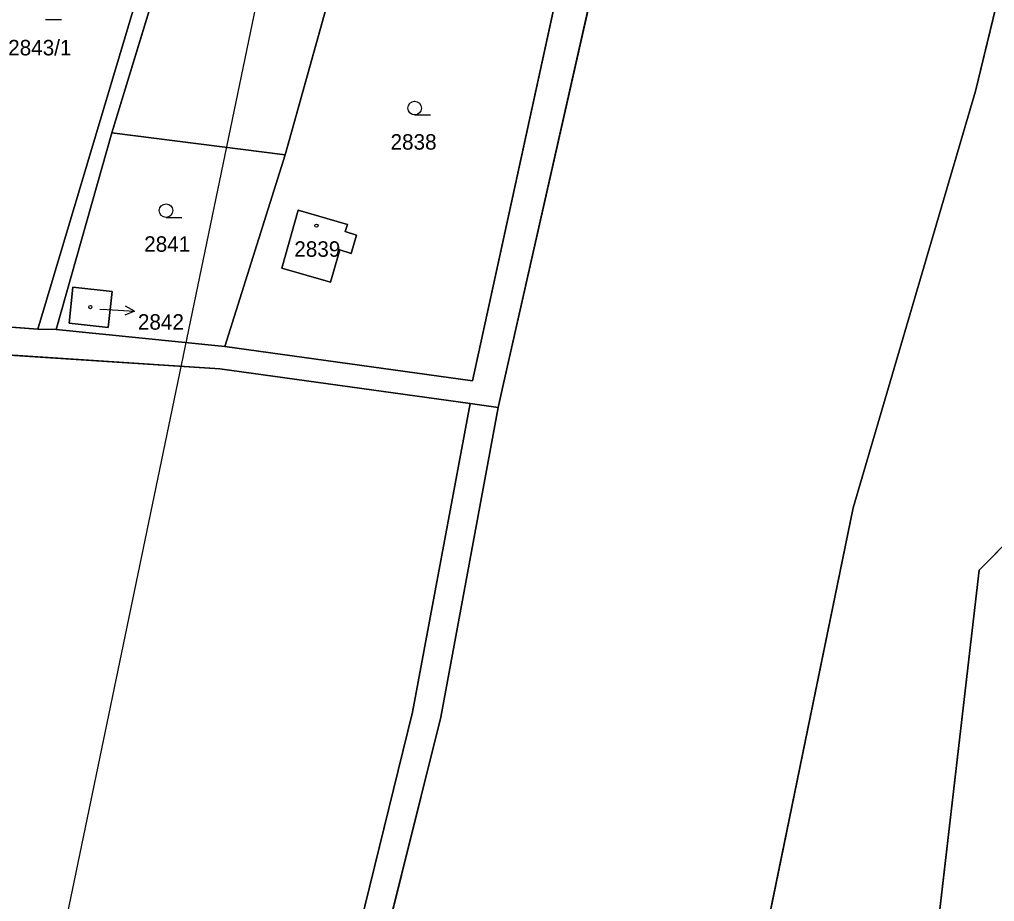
# Model space of a CAD drawing. Extents: x -689422 to -685210, y -987725 to -982160.
# Drawn here: x -687652.3 to -687545.1, y -984626.4 to -984529.5 of the extents above; entities that cross this region are included whole.
import ezdxf

# ---------------------------------------------------------------- set-up
doc = ezdxf.new("R2010")
doc.units = 0
for name, color, linetype in [('KN_Budovy', 7, 'Continuous'), ('KN_Hranice_parcel', 7, 'Continuous'), ('KN_Parcelni cisla', 7, 'Continuous'), ('KN_Parcelni cisla_sipky', 7, 'Continuous'), ('KN_Polygon parcely', 7, 'Continuous'), ('KN_Pozemkove predmety', 7, 'Continuous'), ('KN_POZEMKY_ORNA PUDA', 7, 'Continuous'), ('KN_POZEMKY_OSTATNI PLOCHA', 7, 'Continuous'), ('KN_POZEMKY_TTP', 7, 'Continuous'), ('KN_POZEMKY_ZAHRADA', 7, 'Continuous'), ('KN_POZEMKY_ZASTAVENA PLOCHA', 7, 'Continuous'), ('KN_VYUZITI_17_ostatni plocha_ostatni komunikace', 7, 'Continuous'), ('KN_Značky budov', 7, 'Continuous'), ('KN_Značky kultur', 7, 'Continuous')]:
    doc.layers.add(name, color=color, linetype=linetype)

msp = doc.modelspace()

# ---------------------------------------------------------------- linework, layer by layer
at = {"layer": 'KN_Budovy'}
for points in [[(-687623.46, -984556.81), (-687618.13, -984558.33), (-687617.09, -984554.79), (-687615.85, -984555.17), (-687615.25, -984553.17), (-687616.5, -984552.77), (-687616.27, -984552), (-687621.67, -984550.41)], [(-687646.43, -984558.89), (-687646.86, -984562.84), (-687642.56, -984563.31), (-687642.13, -984559.35)]]:
    msp.add_lwpolyline(points, close=True, dxfattribs=at)
at = {"layer": 'KN_Hranice_parcel'}
for p, q in [((-687631.4, -984500.22), (-687650.3, -984563.51)), ((-687642.17, -984541.93), (-687648.29, -984563.54)), ((-687642.17, -984541.93), (-687623.11, -984544.35)), ((-687623.11, -984544.35), (-687629.75, -984565.4)), ((-687650.3, -984563.51), (-687667.04, -984562.2)), ((-687648.29, -984563.54), (-687650.3, -984563.51)), ((-687629.75, -984565.4), (-687648.29, -984563.54)), ((-687599.7, -984572.09), (-687602.77, -984571.66))]:
    msp.add_line(p, q, dxfattribs=at)
for points in [[(-687575.1, -984471.82), (-687577.56, -984474.09), (-687599.18, -984569.79), (-687599.7, -984572.09)], [(-687531.36, -984472.03), (-687547.23, -984537.33), (-687560.66, -984583.14), (-687574.92, -984652.51), (-687590.98, -984724.66)], [(-687627.89, -984494.97), (-687634, -984515.2), (-687642.17, -984541.93)], [(-687615.24, -984516.69), (-687616.53, -984520.83), (-687623.11, -984544.35)], [(-687592.68, -984524.2), (-687602.52, -984569.18), (-687629.75, -984565.4)], [(-687618.13, -984558.33), (-687623.46, -984556.81), (-687621.67, -984550.41), (-687616.27, -984552), (-687616.5, -984552.77), (-687615.25, -984553.17), (-687615.85, -984555.17), (-687617.09, -984554.79), (-687618.13, -984558.33)], [(-687602.77, -984571.66), (-687630.3, -984567.84), (-687665.86, -984565.54), (-687702.27, -984558.68)], [(-687646.86, -984562.84), (-687646.43, -984558.89), (-687642.13, -984559.35), (-687642.56, -984563.31), (-687646.86, -984562.84)], [(-687602.77, -984571.66), (-687609.12, -984605.56), (-687625.9, -984673.86), (-687638.03, -984711.61), (-687635.98, -984712.09), (-687623.21, -984675.26), (-687606.01, -984606.11), (-687599.7, -984572.09)], [(-687529.28, -984572.25), (-687546.83, -984589.98), (-687558.1, -984687.21), (-687563.65, -984703.95), (-687565.23, -984720.93), (-687573.22, -984731), (-687585.77, -984742.86), (-687613.2, -984797.86), (-687624.27, -984808.9), (-687634.02, -984811.9)]]:
    msp.add_lwpolyline(points, dxfattribs=at)
at = {"layer": 'KN_Parcelni cisla_sipky'}
for p, q in [((-687643.46, -984561.31), (-687642.68, -984561.35)), ((-687642.68, -984561.35), (-687639.68, -984561.51)), ((-687639.68, -984561.51), (-687640.66, -984560.96)), ((-687639.68, -984561.51), (-687640.71, -984561.96))]:
    msp.add_line(p, q, dxfattribs=at)
at = {"layer": 'KN_Polygon parcely'}
for points in [[(-687611.25, -984432.72), (-687631.4, -984500.22), (-687650.3, -984563.51), (-687648.29, -984563.54), (-687642.17, -984541.93), (-687634, -984515.2), (-687627.89, -984494.97), (-687609.11, -984432.95)], [(-687515.78, -984468.65), (-687576.55, -984466.94), (-687580.83, -984471.78), (-687592.68, -984524.2), (-687602.52, -984569.18), (-687629.75, -984565.4), (-687648.29, -984563.54), (-687650.3, -984563.51), (-687667.04, -984562.2), (-687700.48, -984553.95), (-687702.27, -984558.68), (-687665.86, -984565.54), (-687630.3, -984567.84), (-687602.77, -984571.66), (-687599.7, -984572.09), (-687599.18, -984569.79), (-687577.56, -984474.09), (-687575.1, -984471.82), (-687531.36, -984472.03), (-687515.64, -984472.11), (-687506.03, -984471.69), (-687507.99, -984460.58)], [(-687529.28, -984572.25), (-687516, -984545.81), (-687506.03, -984471.69), (-687515.64, -984472.11), (-687531.36, -984472.03), (-687547.23, -984537.33), (-687560.66, -984583.14), (-687574.92, -984652.51), (-687590.98, -984724.66), (-687595.23, -984743.73), (-687623.08, -984795.76), (-687634.02, -984811.9), (-687624.27, -984808.9), (-687613.2, -984797.86), (-687585.77, -984742.86), (-687573.22, -984731), (-687565.23, -984720.93), (-687563.65, -984703.95), (-687558.1, -984687.21), (-687546.83, -984589.98)], [(-687631.4, -984500.22), (-687647.05, -984495.81), (-687650.36, -984506.98), (-687653.66, -984518.21), (-687656.75, -984528.15), (-687659.91, -984538.3), (-687662.81, -984548.42), (-687665.85, -984558.31), (-687667.04, -984562.2), (-687650.3, -984563.51)], [(-687634, -984515.2), (-687642.17, -984541.93), (-687623.11, -984544.35), (-687616.53, -984520.83), (-687615.24, -984516.69), (-687609.44, -984500.5), (-687627.89, -984494.97)], [(-687616.53, -984520.83), (-687623.11, -984544.35), (-687629.75, -984565.4), (-687602.52, -984569.18), (-687592.68, -984524.2), (-687615.24, -984516.69)], [(-687648.29, -984563.54), (-687629.75, -984565.4), (-687623.11, -984544.35), (-687642.17, -984541.93)], [(-687618.13, -984558.33), (-687623.46, -984556.81), (-687621.67, -984550.41), (-687616.27, -984552), (-687616.5, -984552.77), (-687615.25, -984553.17), (-687615.85, -984555.17), (-687617.09, -984554.79)], [(-687618.13, -984558.33), (-687617.09, -984554.79), (-687615.85, -984555.17), (-687615.25, -984553.17), (-687616.5, -984552.77), (-687616.27, -984552), (-687621.67, -984550.41), (-687623.46, -984556.81)], [(-687646.86, -984562.84), (-687646.43, -984558.89), (-687642.13, -984559.35), (-687642.56, -984563.31)], [(-687646.86, -984562.84), (-687642.56, -984563.31), (-687642.13, -984559.35), (-687646.43, -984558.89)], [(-687623.21, -984675.26), (-687606.01, -984606.11), (-687599.7, -984572.09), (-687602.77, -984571.66), (-687609.12, -984605.56), (-687625.9, -984673.86), (-687638.03, -984711.61), (-687635.98, -984712.09)], [(-687589.77, -984802.85), (-687576.03, -984778.4), (-687570.26, -984755.65), (-687562.86, -984741.51), (-687560.62, -984733.09), (-687560.76, -984712.72), (-687554.76, -984704.16), (-687549.61, -984678.76), (-687544.55, -984638.36), (-687540.42, -984594.43), (-687529.28, -984572.25), (-687546.83, -984589.98), (-687558.1, -984687.21), (-687563.65, -984703.95), (-687565.23, -984720.93), (-687573.22, -984731), (-687585.77, -984742.86), (-687613.2, -984797.86), (-687624.27, -984808.9), (-687634.02, -984811.9), (-687642.69, -984824.69), (-687615.69, -984830.24), (-687602.97, -984828.49)]]:
    msp.add_lwpolyline(points, close=True, dxfattribs=at)
for points in [[(-687574.92, -984652.51), (-687560.66, -984583.14), (-687547.23, -984537.33), (-687531.36, -984472.03), (-687575.1, -984471.82), (-687577.56, -984474.09), (-687599.18, -984569.79), (-687599.7, -984572.09), (-687606.01, -984606.11), (-687623.21, -984675.26)], [(-687625.9, -984673.86), (-687609.12, -984605.56), (-687602.77, -984571.66), (-687630.3, -984567.84), (-687665.86, -984565.54), (-687702.27, -984558.68), (-687712.05, -984585.55), (-687723.19, -984619.72), (-687738.05, -984677.55)]]:
    msp.add_lwpolyline(points, dxfattribs=at)
at = {"layer": 'KN_Pozemkove predmety'}
msp.add_line((-687624.01, -984516.82), (-687650.19, -984642.8), dxfattribs=at)
at = {"layer": 'KN_POZEMKY_ORNA PUDA'}
for p, q in [((-687531.36, -984472.03), (-687547.23, -984537.33)), ((-687599.18, -984569.79), (-687577.56, -984474.09)), ((-687547.23, -984537.33), (-687560.66, -984583.14)), ((-687665.86, -984565.54), (-687630.3, -984567.84)), ((-687630.3, -984567.84), (-687602.77, -984571.66)), ((-687599.7, -984572.09), (-687599.18, -984569.79)), ((-687609.12, -984605.56), (-687602.77, -984571.66)), ((-687602.77, -984571.66), (-687609.12, -984605.56)), ((-687599.7, -984572.09), (-687606.01, -984606.11)), ((-687606.01, -984606.11), (-687599.7, -984572.09)), ((-687602.77, -984571.66), (-687599.7, -984572.09)), ((-687560.66, -984583.14), (-687574.92, -984652.51)), ((-687625.9, -984673.86), (-687609.12, -984605.56)), ((-687609.12, -984605.56), (-687625.9, -984673.86)), ((-687606.01, -984606.11), (-687623.21, -984675.26)), ((-687623.21, -984675.26), (-687606.01, -984606.11))]:
    msp.add_line(p, q, dxfattribs=at)
at = {"layer": 'KN_POZEMKY_OSTATNI PLOCHA'}
for p, q in [((-687577.56, -984474.09), (-687599.18, -984569.79)), ((-687650.3, -984563.51), (-687631.4, -984500.22)), ((-687634, -984515.2), (-687642.17, -984541.93)), ((-687602.52, -984569.18), (-687592.68, -984524.2)), ((-687642.17, -984541.93), (-687648.29, -984563.54)), ((-687667.04, -984562.2), (-687650.3, -984563.51)), ((-687648.29, -984563.54), (-687650.3, -984563.51)), ((-687650.3, -984563.51), (-687648.29, -984563.54)), ((-687648.29, -984563.54), (-687629.75, -984565.4)), ((-687630.3, -984567.84), (-687665.86, -984565.54)), ((-687629.75, -984565.4), (-687602.52, -984569.18)), ((-687602.77, -984571.66), (-687630.3, -984567.84)), ((-687599.18, -984569.79), (-687599.7, -984572.09)), ((-687599.7, -984572.09), (-687602.77, -984571.66))]:
    msp.add_line(p, q, dxfattribs=at)
at = {"layer": 'KN_POZEMKY_TTP'}
for p, q in [((-687547.23, -984537.33), (-687531.36, -984472.03)), ((-687560.66, -984583.14), (-687547.23, -984537.33)), ((-687529.28, -984572.25), (-687546.83, -984589.98)), ((-687546.83, -984589.98), (-687529.28, -984572.25)), ((-687574.92, -984652.51), (-687560.66, -984583.14)), ((-687546.83, -984589.98), (-687558.1, -984687.21)), ((-687558.1, -984687.21), (-687546.83, -984589.98))]:
    msp.add_line(p, q, dxfattribs=at)
at = {"layer": 'KN_POZEMKY_ZAHRADA'}
for p, q in [((-687631.4, -984500.22), (-687650.3, -984563.51)), ((-687642.17, -984541.93), (-687634, -984515.2)), ((-687616.53, -984520.83), (-687623.11, -984544.35)), ((-687623.11, -984544.35), (-687616.53, -984520.83)), ((-687592.68, -984524.2), (-687602.52, -984569.18)), ((-687648.29, -984563.54), (-687642.17, -984541.93)), ((-687623.11, -984544.35), (-687642.17, -984541.93)), ((-687642.17, -984541.93), (-687623.11, -984544.35)), ((-687629.75, -984565.4), (-687623.11, -984544.35)), ((-687623.11, -984544.35), (-687629.75, -984565.4)), ((-687621.67, -984550.41), (-687623.46, -984556.81)), ((-687616.27, -984552), (-687621.67, -984550.41)), ((-687616.5, -984552.77), (-687616.27, -984552)), ((-687615.25, -984553.17), (-687616.5, -984552.77)), ((-687615.85, -984555.17), (-687615.25, -984553.17)), ((-687618.13, -984558.33), (-687617.09, -984554.79)), ((-687617.09, -984554.79), (-687615.85, -984555.17)), ((-687623.46, -984556.81), (-687618.13, -984558.33)), ((-687646.43, -984558.89), (-687646.86, -984562.84)), ((-687642.13, -984559.35), (-687646.43, -984558.89)), ((-687642.56, -984563.31), (-687642.13, -984559.35)), ((-687650.3, -984563.51), (-687667.04, -984562.2)), ((-687629.75, -984565.4), (-687648.29, -984563.54)), ((-687646.86, -984562.84), (-687642.56, -984563.31)), ((-687602.52, -984569.18), (-687629.75, -984565.4))]:
    msp.add_line(p, q, dxfattribs=at)
at = {"layer": 'KN_POZEMKY_ZASTAVENA PLOCHA'}
for p, q in [((-687623.46, -984556.81), (-687621.67, -984550.41)), ((-687621.67, -984550.41), (-687616.27, -984552)), ((-687616.27, -984552), (-687616.5, -984552.77)), ((-687616.5, -984552.77), (-687615.25, -984553.17)), ((-687615.25, -984553.17), (-687615.85, -984555.17)), ((-687617.09, -984554.79), (-687618.13, -984558.33)), ((-687615.85, -984555.17), (-687617.09, -984554.79)), ((-687618.13, -984558.33), (-687623.46, -984556.81)), ((-687646.86, -984562.84), (-687646.43, -984558.89)), ((-687646.43, -984558.89), (-687642.13, -984559.35)), ((-687642.13, -984559.35), (-687642.56, -984563.31)), ((-687642.56, -984563.31), (-687646.86, -984562.84))]:
    msp.add_line(p, q, dxfattribs=at)
at = {"layer": 'KN_VYUZITI_17_ostatni plocha_ostatni komunikace'}
for p, q in [((-687577.56, -984474.09), (-687599.18, -984569.79)), ((-687650.3, -984563.51), (-687631.4, -984500.22)), ((-687634, -984515.2), (-687642.17, -984541.93)), ((-687602.52, -984569.18), (-687592.68, -984524.2)), ((-687642.17, -984541.93), (-687648.29, -984563.54)), ((-687667.04, -984562.2), (-687650.3, -984563.51)), ((-687648.29, -984563.54), (-687650.3, -984563.51)), ((-687650.3, -984563.51), (-687648.29, -984563.54)), ((-687648.29, -984563.54), (-687629.75, -984565.4)), ((-687630.3, -984567.84), (-687665.86, -984565.54)), ((-687629.75, -984565.4), (-687602.52, -984569.18)), ((-687602.77, -984571.66), (-687630.3, -984567.84)), ((-687599.18, -984569.79), (-687599.7, -984572.09)), ((-687599.7, -984572.09), (-687602.77, -984571.66))]:
    msp.add_line(p, q, dxfattribs=at)
at = {"layer": 'KN_Značky budov'}
for centre in [(-687619.67, -984552.12), (-687644.52, -984561.07)]:
    msp.add_circle(centre, 0.175, dxfattribs=at)
at = {"layer": 'KN_Značky kultur'}
for p, q in [((-687649.45, -984529.47), (-687647.7, -984529.47)), ((-687608.87, -984539.95), (-687607.12, -984539.95)), ((-687636.2, -984551.22), (-687634.45, -984551.22))]:
    msp.add_line(p, q, dxfattribs=at)
for centre in [(-687608.87, -984539.2), (-687636.2, -984550.47)]:
    msp.add_circle(centre, 0.75, dxfattribs=at)

# ---------------------------------------------------------------- texts
at = {"layer": 'KN_Parcelni cisla'}
for s, p in [('2843/1', (-687653.55, -984533.41)), ('2838', (-687611.52, -984543.77)), ('2841', (-687638.6, -984554.99)), ('2839', (-687622.1, -984555.54)), ('2842', (-687639.29, -984563.55))]:
    msp.add_text(s, height=1.7, dxfattribs=at).set_placement(p)

doc.saveas('drawing.dxf')
